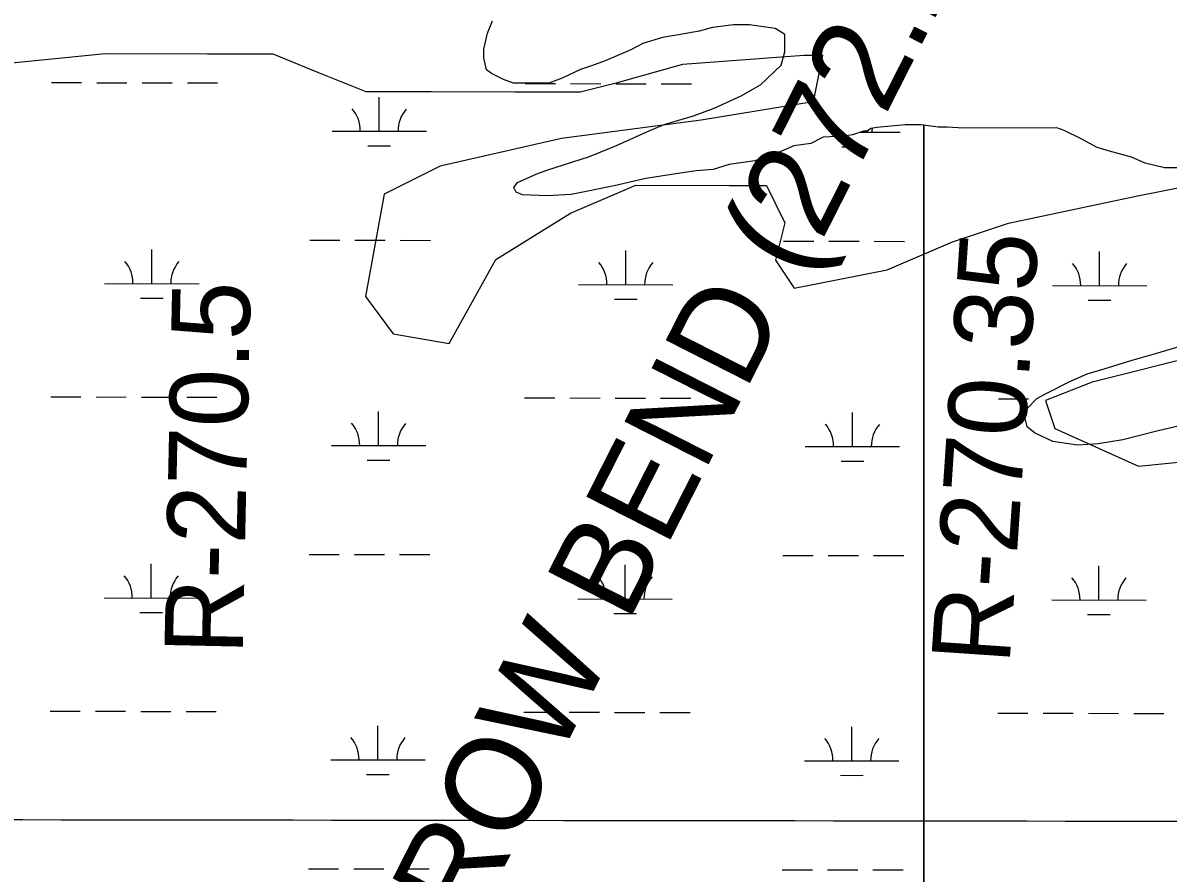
# Model space of a CAD drawing. Extents: x 3219052 to 3256913, y 800770 to 826146.
# Drawn here: x 3231870 to 3233083, y 818238 to 819138 of the extents above; entities that cross this region are included whole.
import ezdxf

# ---------------------------------------------------------------- set-up
doc = ezdxf.new("R2010")
doc.units = 0
for name, color, linetype in [('V-CHAN-NAID', 7, 'Continuous'), ('V-GRID-MAJR', 7, 'Continuous'), ('V-RIVR-RANG-IDEN', 7, 'Continuous'), ('V-SITE-VEGE', 7, 'Continuous'), ('V-TOPO-SHOR', 7, 'Continuous'), ('V-WETL-SWMP', 7, 'Continuous')]:
    doc.layers.add(name, color=color, linetype=linetype)

msp = doc.modelspace()

# ---------------------------------------------------------------- linework, layer by layer
at = {"layer": 'V-GRID-MAJR'}
msp.add_spline([(3223238.921, 818307.868), (3228474.772, 818299.872), (3233710.625, 818292.637), (3238946.4790000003, 818286.164), (3244182.3340000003, 818280.452), (3249418.1890000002, 818275.502), (3254654.045, 818271.314), (3254654.046, 818271.314)], degree=3, dxfattribs=at)
at = {"layer": 'V-SITE-VEGE'}
for p, q in [((3232362.274, 819127.5249999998), (3232367.412, 819140.503)), ((3232600.722, 819133.5269999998), (3232586.481, 819129.5889999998)), ((3232622.745, 819136.196), (3232600.722, 819133.5269999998)), ((3232639.593, 819136.253), (3232622.745, 819136.196)), ((3232666.824, 819132.4579999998), (3232639.593, 819136.253)), ((3232673.318, 819128.5919999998), (3232666.824, 819132.4579999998)), ((3232358.4420000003, 819110.6629999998), (3232362.274, 819127.5249999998)), ((3232547.622, 819122.976), (3232526.906, 819116.424)), ((3232564.461, 819125.626), (3232547.622, 819122.976)), ((3232586.481, 819129.5889999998), (3232564.461, 819125.6259999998)), ((3232677.215, 819126.013), (3232673.318, 819128.5919999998)), ((3232677.2770000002, 819107.87), (3232677.215, 819126.013)), ((3232358.475, 819101.591), (3232358.4420000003, 819110.6629999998)), ((3232513.969, 819109.902), (3232486.792, 819098.144)), ((3232526.906, 819116.424), (3232513.969, 819109.902)), ((3232673.4390000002, 819093.599), (3232677.2770000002, 819107.87)), ((3232361.111, 819088.6389999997), (3232358.475, 819101.591)), ((3232486.792, 819098.1439999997), (3232472.554, 819092.9089999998)), ((3232651.478, 819072.7879999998), (3232673.4390000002, 819093.599)), ((3232366.306, 819084.769), (3232361.111, 819088.6389999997)), ((3232379.293, 819078.3339999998), (3232366.306, 819084.7689999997)), ((3232460.903, 819088.983), (3232441.495, 819079.843)), ((3232472.554, 819092.9089999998), (3232460.903, 819088.9829999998)), ((3232389.6720000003, 819074.481), (3232379.293, 819078.334)), ((3232427.257, 819074.61), (3232389.6720000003, 819074.481)), ((3232441.495, 819079.843), (3232427.257, 819074.61)), ((3232630.781, 819061.0530000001), (3232651.478, 819072.7879999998)), ((3232602.312, 819047.995), (3232630.781, 819061.0530000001)), ((3232580.308, 819040.143), (3232602.312, 819047.995)), ((3232549.234, 819030.9629999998), (3232580.308, 819040.143)), ((3232498.765, 819008.7569999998), (3232531.115, 819023.126)), ((3232531.115, 819023.126), (3232549.234, 819030.9629999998)), ((3232760.511, 819023.912), (3232748.86, 819019.984)), ((3232764.401, 819023.927), (3232760.511, 819023.912)), ((3232768.2800000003, 819026.532), (3232764.401, 819023.927)), ((3232774.753, 819027.8479999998), (3232768.2800000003, 819026.532)), ((3232804.554, 819030.544), (3232774.753, 819027.8479999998)), ((3232821.403, 819030.603), (3232804.554, 819030.544)), ((3232824.333, 819030.194), (3232821.403, 819030.603)), ((3232824.333, 817783.1449999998), (3232824.333, 819030.194)), ((3232470.291, 818996.995), (3232498.765, 819008.7569999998)), ((3232704.826, 819010.764), (3232686.691, 819008.11)), ((3232717.7660000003, 819017.2869999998), (3232704.826, 819010.764)), ((3232739.794, 819018.657), (3232717.7660000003, 819017.287)), ((3232748.86, 819019.984), (3232739.794, 819018.657)), ((3232424.9790000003, 818982.5839999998), (3232470.291, 818996.995)), ((3232655.627, 818996.3359999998), (3232645.273, 818992.4119999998)), ((3232671.161, 819001.5729999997), (3232655.627, 818996.3359999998)), ((3232686.691, 819008.1099999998), (3232671.161, 819001.5729999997)), ((3232618.069, 818988.431), (3232601.239, 818983.1900000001)), ((3232645.273, 818992.4119999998), (3232618.069, 818988.4309999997)), ((3232393.919, 818969.517), (3232414.625, 818978.66)), ((3232414.625, 818978.6599999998), (3232424.9790000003, 818982.5839999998)), ((3232529.989, 818973.871), (3232496.319, 818965.9799999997)), ((3232566.261, 818979.184), (3232529.989, 818973.871)), ((3232583.099, 818981.8319999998), (3232566.261, 818979.1839999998)), ((3232601.239, 818983.1900000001), (3232583.099, 818981.832)), ((3232390.051, 818964.319), (3232393.919, 818969.517)), ((3232392.66, 818959.142), (3232390.051, 818964.319)), ((3232496.319, 818965.9799999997), (3232450.989, 818956.7519999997)), ((3232399.148, 818956.5739999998), (3232392.66, 818959.1419999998)), ((3232425.074, 818955.3679999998), (3232399.148, 818956.5739999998)), ((3232450.989, 818956.7519999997), (3232425.074, 818955.3679999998))]:
    msp.add_line(p, q, dxfattribs=at)
for points in [[(3233131.31, 818985.008), (3233079.471, 818984.8300000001), (3233058.717, 818989.942), (3233044.44, 818996.375), (3233021.0870000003, 819002.775), (3233008.115, 819006.6190000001), (3232991.233, 819015.632), (3232973.059, 819024.6410000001), (3232965.275, 819027.207), (3232866.776, 819026.8690000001), (3232848.629, 819028.1020000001), (3232839.554, 819028.072), (3232824.333, 819030.194), (3232824.333, 817783.145)], [(3233120.5640000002, 818717.988), (3233071.355, 818706.155), (3233035.097, 818696.957), (3233009.1920000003, 818692.982), (3232987.164, 818691.61), (3232961.23, 818695.409), (3232941.757, 818704.414), (3232933.9590000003, 818710.867), (3232931.3310000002, 818721.228), (3232933.8910000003, 818730.309), (3232944.225, 818740.711), (3232953.279, 818745.925), (3232979.156, 818758.9770000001), (3232997.273, 818766.814), (3233015.399, 818772.061), (3233045.177, 818781.232), (3233072.367, 818789.105), (3233098.259, 818796.969)]]:
    msp.add_lwpolyline(points, dxfattribs=at)
at = {"layer": 'V-TOPO-SHOR'}
for points in [[(3231858.384688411, 819096.2616353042), (3231957.1099114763, 819105.9252129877), (3232065.684900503, 819105.6976495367), (3232134.7780753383, 819105.5528364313), (3232184.088967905, 819085.7084914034), (3232233.399860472, 819065.8641463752), (3232302.493035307, 819065.7193332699), (3232391.327117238, 819065.5331449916), (3232460.420292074, 819065.3883318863), (3232499.9227938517, 819075.1760350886), (3232569.0573438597, 819094.7721290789), (3232697.393927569, 819104.373644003), (3232717.134834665, 819104.3322688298), (3232707.160943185, 819055.0006886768), (3232588.6741254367, 819035.5080326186), (3232440.5759470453, 819016.0774393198), (3232312.197988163, 818986.7350172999), (3232252.913204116, 818957.2477821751), (3232232.9447335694, 818848.7141683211), (3232262.4733438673, 818809.1702913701), (3232321.675377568, 818799.1757123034), (3232371.213833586, 818887.9063563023), (3232450.2808999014, 818937.0931233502), (3232519.436137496, 818966.5596708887), (3232618.1406729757, 818966.3527950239), (3232657.622487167, 818966.270044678), (3232677.2806439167, 818926.7468553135), (3232667.3274400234, 818887.2857287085), (3232687.0062843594, 818857.6329928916), (3232785.7521950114, 818877.167024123), (3232854.9074326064, 818906.6335716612), (3232914.1715290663, 818926.2503532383), (3233052.419941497, 818955.5720876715), (3233151.165852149, 818975.1061189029)], [(3233121.161427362, 818787.6295642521), (3233002.6539220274, 818758.2664546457), (3232953.2602791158, 818738.6289854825), (3232963.068669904, 818708.9969372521), (3233051.820001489, 818669.3289347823), (3233150.5452245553, 818678.9925124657)]]:
    msp.add_lwpolyline(points, dxfattribs=at)
at = {"layer": 'V-WETL-SWMP'}
for p, q in [((3232362.2730012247, 819127.5250341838), (3232367.4120003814, 819140.5030106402)), ((3232600.7230002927, 819133.5270081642), (3232586.4800005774, 819129.5900161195)), ((3232622.746000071, 819136.1950019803), (3232600.7230002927, 819133.5270081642)), ((3232639.5940000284, 819136.2530007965), (3232622.746000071, 819136.1950019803)), ((3232666.8240002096, 819132.4580058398), (3232639.5940000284, 819136.2530007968)), ((3232673.318000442, 819128.5920123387), (3232666.8240002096, 819132.4580058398)), ((3232358.4420023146, 819110.6630645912), (3232362.2730012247, 819127.5250341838)), ((3232547.6210010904, 819122.9770304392), (3232526.907001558, 819116.4250434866)), ((3232564.461000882, 819125.6270246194), (3232547.6210010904, 819122.977030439)), ((3232586.4800005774, 819129.5900161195), (3232564.461000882, 819125.6270246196)), ((3232677.2150005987, 819126.0140167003), (3232673.318000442, 819128.5920123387)), ((3232677.2770017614, 819107.869049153), (3232677.2150005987, 819126.0140167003)), ((3232358.474002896, 819101.5910808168), (3232358.4420023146, 819110.6630645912)), ((3232513.969002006, 819109.9010559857), (3232486.793002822, 819098.1430787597)), ((3232526.907001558, 819116.4250434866), (3232513.969002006, 819109.9010559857)), ((3232673.4380026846, 819093.6000749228), (3232677.2770017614, 819107.869049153)), ((3232361.11000372, 819088.6401038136), (3232358.474002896, 819101.5910808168)), ((3232486.793002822, 819098.1430787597), (3232472.55500319, 819092.910089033)), ((3232651.4770040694, 819072.7881135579), (3232673.4380026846, 819093.6000749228)), ((3232366.307003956, 819084.7691104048), (3232361.1100037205, 819088.6401038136)), ((3232379.2900043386, 819078.3341210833), (3232366.307003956, 819084.7691104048)), ((3232460.904003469, 819088.9820968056), (3232441.495004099, 819079.8431143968)), ((3232472.55500319, 819092.9100890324), (3232460.904003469, 819088.9820968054)), ((3231900.329825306, 819075.2352846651), (3231932.329754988, 819075.168215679)), ((3231948.3297198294, 819075.1346811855), (3231980.3296495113, 819075.0676121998)), ((3231996.3296143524, 819075.0340777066), (3232028.3295440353, 819074.9670087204)), ((3232044.329508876, 819074.9334742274), (3232076.3294385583, 819074.8664052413)), ((3232389.6710045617, 819074.4811273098), (3232379.290004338, 819078.334121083)), ((3232427.256004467, 819074.6101246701), (3232389.6710045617, 819074.4811273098)), ((3232402.236722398, 819074.1833327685), (3232434.23665208, 819074.1162637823)), ((3232441.495004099, 819079.8431143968), (3232427.256004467, 819074.6101246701)), ((3232450.236616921, 819074.0827292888), (3232482.2365466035, 819074.0156603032)), ((3232498.236511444, 819073.9821258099), (3232530.236441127, 819073.9150568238)), ((3232546.2364059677, 819073.8815223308), (3232578.23633565, 819073.8144533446)), ((3232630.7800048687, 819061.052135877), (3232651.4770040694, 819072.7881135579)), ((3232247.5387148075, 819023.7654998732), (3232247.6141651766, 819059.765388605)), ((3232602.3120057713, 819047.9941610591), (3232630.7800048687, 819061.052135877)), ((3232580.3070063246, 819040.1431765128), (3232602.3120057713, 819047.9941610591)), ((3232549.233006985, 819030.9641949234), (3232580.3070063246, 819040.1431765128)), ((3232197.538824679, 819023.870295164), (3232297.538604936, 819023.6607045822)), ((3232498.764008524, 819008.758237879), (3232531.1160075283, 819023.1252101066)), ((3232531.1160075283, 819023.1252101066), (3232549.233006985, 819030.9641949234)), ((3232760.5110069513, 819023.9131939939), (3232748.86100723, 819019.9852017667)), ((3232756.9066073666, 819022.6979103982), (3232799.445502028, 819022.6087526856)), ((3232764.400006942, 819023.9261937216), (3232760.5110069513, 819023.9131939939)), ((3232768.279006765, 819026.5321888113), (3232764.400006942, 819023.9261937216)), ((3232774.754006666, 819027.850186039), (3232768.279006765, 819026.5321888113)), ((3232804.554006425, 819030.5441793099), (3232774.754006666, 819027.8501860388)), ((3232821.402006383, 819030.6021781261), (3232804.554006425, 819030.5441793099)), ((3232839.555006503, 819028.0721814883), (3232821.402006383, 819030.6021781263)), ((3232848.62800648, 819028.1031808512), (3232839.555006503, 819028.0721814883)), ((3232866.7760065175, 819026.8701818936), (3232848.62800648, 819028.1031808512)), ((3232965.2740062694, 819027.2081749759), (3232866.7760065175, 819026.8701818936)), ((3232973.0590064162, 819024.6421790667), (3232965.2740062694, 819027.2081749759)), ((3232991.2340069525, 819015.6331940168), (3232973.0590064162, 819024.6421790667)), ((3232470.2920093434, 818996.9962607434), (3232498.764008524, 819008.7582378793)), ((3232704.8270079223, 819010.7612210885), (3232686.692008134, 819008.1072269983)), ((3232717.765007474, 819017.2862085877), (3232704.8270079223, 819010.7612210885)), ((3232739.7930073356, 819018.6582047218), (3232717.765007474, 819017.2862085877)), ((3232748.86100723, 819019.9852017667), (3232739.7930073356, 819018.6582047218)), ((3233008.114007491, 819006.6182090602), (3232991.2340069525, 819015.6331940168)), ((3232235.506400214, 819008.359698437), (3232259.5063474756, 819008.3093966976)), ((3232424.980010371, 818982.5842894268), (3232470.2920093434, 818996.9962607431)), ((3232655.6270089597, 818996.3362500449), (3232645.272009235, 818992.4122577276)), ((3232671.162008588, 819001.5732396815), (3232655.6270089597, 818996.3362500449)), ((3232686.692008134, 819008.1072269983), (3232671.162008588, 819001.5732396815)), ((3232737.4132973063, 819007.3077465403), (3232761.4132445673, 819007.2574448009)), ((3233021.0870077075, 819002.7752151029), (3233008.114007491, 819006.6182090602)), ((3233044.4380080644, 818996.3752250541), (3233021.0870077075, 819002.7752151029)), ((3233058.716008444, 818989.9432356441), (3233044.4380080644, 818996.3752250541)), ((3232618.069009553, 818988.431266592), (3232601.2390099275, 818983.1892770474)), ((3232645.272009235, 818992.4122577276), (3232618.069009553, 818988.431266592)), ((3233079.4710087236, 818984.8312434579), (3233058.716008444, 818989.9432356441)), ((3233131.311008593, 818985.0092398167), (3233079.4710087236, 818984.8312434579)), ((3232393.92001128, 818969.5173147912), (3232414.625010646, 818978.6602971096)), ((3232414.625010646, 818978.6602971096), (3232424.980010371, 818982.5842894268)), ((3232529.989010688, 818973.87229828), (3232496.3190112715, 818965.9803145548)), ((3232566.2600102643, 818979.1812864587), (3232529.989010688, 818973.87229828)), ((3232583.099010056, 818981.8312806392), (3232566.2600102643, 818979.1812864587)), ((3232601.2390099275, 818983.1892770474), (3232583.099010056, 818981.8312806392)), ((3232390.050011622, 818964.3193243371), (3232393.92001128, 818969.5173147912)), ((3232392.659011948, 818959.1443334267), (3232390.050011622, 818964.3193243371)), ((3232496.3190112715, 818965.9803145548), (3232450.9890119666, 818956.7523339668)), ((3232399.1480120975, 818956.5743376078), (3232392.659011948, 818959.1443334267)), ((3232425.0730121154, 818955.3673381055), (3232399.1480120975, 818956.5743376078)), ((3232450.9890119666, 818956.7523339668), (3232425.0730121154, 818955.3673381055)), ((3232173.888948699, 818908.4877129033), (3232205.8888783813, 818908.420643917)), ((3232221.888843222, 818908.3871094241), (3232253.8887729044, 818908.320040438)), ((3232269.8887377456, 818908.286505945), (3232301.8886674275, 818908.2194369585)), ((3232675.7958457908, 818907.4357610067), (3232707.795775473, 818907.3686920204)), ((3232723.7957403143, 818907.3351575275), (3232755.795669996, 818907.2680885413)), ((3232771.7956348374, 818907.2345540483), (3232803.7955645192, 818907.1674850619)), ((3232006.7280057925, 818862.4080068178), (3232006.8034561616, 818898.4078955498)), ((3232508.6349028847, 818861.3560549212), (3232508.7103532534, 818897.3559436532)), ((3233010.5417999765, 818860.3041030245), (3233010.617250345, 818896.3039917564)), ((3231956.728115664, 818862.5128021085), (3232056.7278959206, 818862.3032115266)), ((3232458.635012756, 818861.4608502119), (3232558.634793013, 818861.25125963)), ((3232960.541909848, 818860.4088983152), (3233060.5416901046, 818860.1993077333)), ((3231994.695691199, 818847.0022053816), (3232018.69563846, 818846.9519036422)), ((3232496.602588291, 818845.950253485), (3232520.602535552, 818845.8999517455)), ((3232998.5094853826, 818844.8983015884), (3233022.509432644, 818844.8479998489)), ((3233072.3660212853, 818789.1055940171), (3233098.2600207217, 818796.970578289)), ((3233015.399022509, 818772.0616281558), (3233045.1770218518, 818781.2356098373)), ((3233045.177021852, 818781.2356098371), (3233072.3660212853, 818789.1055940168)), ((3232979.1550234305, 818758.9766538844), (3232997.2730228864, 818766.8146387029)), ((3232997.2730228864, 818766.8146387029), (3233015.399022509, 818772.0616281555)), ((3232953.2790243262, 818745.9276788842), (3232979.1550234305, 818758.9766538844)), ((3231899.6325905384, 818742.5613128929), (3231931.6325202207, 818742.4942439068)), ((3231947.632485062, 818742.4607094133), (3231979.632414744, 818742.3936404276)), ((3231995.6323795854, 818742.3601059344), (3232027.6323092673, 818742.2930369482)), ((3232043.6322741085, 818742.2595024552), (3232075.632203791, 818742.1924334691)), ((3232401.5394876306, 818741.5093609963), (3232433.5394173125, 818741.4422920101)), ((3232944.225024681, 818740.7116887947), (3232953.2790243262, 818745.9276788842)), ((3232449.5393821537, 818741.4087575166), (3232481.539311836, 818741.341688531)), ((3232497.539276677, 818741.3081540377), (3232529.539206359, 818741.2410850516)), ((3232545.5391712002, 818741.2075505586), (3232577.5391008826, 818741.1404815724)), ((3232903.4463847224, 818740.4574090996), (3232935.4463144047, 818740.3903401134)), ((3232931.33102596, 818721.227724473), (3232933.8920253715, 818730.3087080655)), ((3232933.8920253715, 818730.3087080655), (3232944.225024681, 818740.7116887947)), ((3232246.8414800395, 818691.091528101), (3232246.9169304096, 818727.0914168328)), ((3232748.7483771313, 818690.0395762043), (3232748.8238275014, 818726.039464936)), ((3232933.9590266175, 818710.867742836), (3232931.33102596, 818721.227724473)), ((3233120.5640257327, 818717.988718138), (3233071.355026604, 818706.1557424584)), ((3232941.757027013, 818704.4147538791), (3232933.9590266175, 818710.867742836)), ((3233071.355026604, 818706.1557424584), (3233035.0980272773, 818696.9587612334)), ((3232961.229027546, 818695.4097687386), (3232941.757027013, 818704.4147538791)), ((3232987.16302773, 818691.6097738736), (3232961.229027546, 818695.4097687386)), ((3233035.0980272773, 818696.9587612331), (3233009.1910275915, 818692.9817700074)), ((3232196.8415899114, 818691.1963233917), (3232296.8413701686, 818690.98673281)), ((3232698.7484870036, 818690.144371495), (3232798.748267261, 818689.9347809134)), ((3233009.1910275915, 818692.9817700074), (3232987.16302773, 818691.6097738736)), ((3232234.8091654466, 818675.6857266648), (3232258.809112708, 818675.6354249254)), ((3232736.7160625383, 818674.6337747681), (3232760.7160098, 818674.5834730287)), ((3232173.191713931, 818575.8137411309), (3232205.191643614, 818575.7466721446)), ((3232221.1916084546, 818575.7131376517), (3232253.1915381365, 818575.6460686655)), ((3232269.1915029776, 818575.6125341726), (3232301.19143266, 818575.5454651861)), ((3232675.098611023, 818574.7617892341), (3232707.0985407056, 818574.694720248)), ((3232723.098505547, 818574.661185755), (3232755.098435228, 818574.5941167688)), ((3232771.0984000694, 818574.5605822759), (3232803.098329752, 818574.4935132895)), ((3232006.030771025, 818529.7340350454), (3232006.106221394, 818565.7339237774)), ((3232507.9376681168, 818528.6820831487), (3232508.013118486, 818564.6819718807)), ((3233009.8445652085, 818527.6301312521), (3233009.9200155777, 818563.630019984)), ((3231956.030880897, 818529.8388303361), (3232056.0306611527, 818529.6292397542)), ((3232457.9377779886, 818528.7868784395), (3232557.937558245, 818528.5772878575)), ((3232959.8446750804, 818527.7349265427), (3233059.8444553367, 818527.5253359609)), ((3231993.9984564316, 818514.3282336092), (3232017.9984036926, 818514.2779318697)), ((3232495.9053535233, 818513.2762817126), (3232519.905300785, 818513.2259799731)), ((3232997.812250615, 818512.2243298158), (3233021.8121978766, 818512.1740280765)), ((3231898.9353557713, 818409.8873411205), (3231930.9352854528, 818409.8202721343)), ((3231946.935250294, 818409.7867376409), (3231978.9351799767, 818409.7196686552)), ((3231994.9351448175, 818409.686134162), (3232026.9350745, 818409.6190651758)), ((3232042.935039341, 818409.5855306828), (3232074.934969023, 818409.5184616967)), ((3232400.842252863, 818408.8353892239), (3232432.842182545, 818408.7683202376)), ((3232448.8421473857, 818408.7347857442), (3232480.8420770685, 818408.6677167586)), ((3232496.842041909, 818408.6341822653), (3232528.8419715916, 818408.5671132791)), ((3232544.8419364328, 818408.5335787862), (3232576.8418661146, 818408.4665097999)), ((3232902.749149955, 818407.7834373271), (3232934.7490796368, 818407.716368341)), ((3232950.7490444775, 818407.6828338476), (3232982.7489741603, 818407.6157648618)), ((3232998.748939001, 818407.5822303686), (3233030.7488686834, 818407.5151613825)), ((3233046.748833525, 818407.4816268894), (3233078.7487632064, 818407.4145579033)), ((3232246.144245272, 818358.4175563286), (3232246.2196956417, 818394.4174450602)), ((3232748.0511423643, 818357.3656044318), (3232748.1265927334, 818393.3654931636)), ((3232196.1443551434, 818358.5223516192), (3232296.1441354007, 818358.3127610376)), ((3232698.0512522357, 818357.4703997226), (3232798.051032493, 818357.260809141)), ((3232234.111930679, 818343.0117548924), (3232258.11187794, 818342.9614531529)), ((3232736.018827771, 818341.9598029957), (3232760.018775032, 818341.9095012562)), ((3232172.4944791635, 818243.1397693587), (3232204.494408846, 818243.0727003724)), ((3232220.494373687, 818243.0391658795), (3232252.494303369, 818242.9720968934)), ((3232268.4942682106, 818242.9385624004), (3232300.494197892, 818242.8714934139)), ((3232674.401376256, 818242.0878174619), (3232706.4013059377, 818242.0207484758)), ((3232722.401270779, 818241.9872139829), (3232754.401200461, 818241.9201449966)), ((3232770.4011653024, 818241.8866105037), (3232802.4010949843, 818241.8195415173))]:
    msp.add_line(p, q, dxfattribs=at)
for centre, radius, start, end in [((3232192.2968952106, 819024.3560855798), 35.24628790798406, 359.1080939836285, 40.65175231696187), ((3232302.7825246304, 819024.1245175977), 35.246287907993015, 139.10808960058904, 180.65174793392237), ((3232804.6894217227, 819023.072565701), 35.246287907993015, 173.91371190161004, 180.65174793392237), ((3231951.4861861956, 818862.9985925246), 35.24628790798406, 359.1080939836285, 40.65175231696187), ((3232061.9718156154, 818862.7670245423), 35.246287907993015, 139.10808960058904, 180.65174793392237), ((3232453.3930832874, 818861.9466406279), 35.24628790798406, 359.1080939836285, 40.65175231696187), ((3232563.878712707, 818861.7150726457), 35.246287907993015, 139.10808960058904, 180.65174793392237), ((3232955.299980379, 818860.8946887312), 35.24628790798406, 359.1080939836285, 40.65175231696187), ((3233065.785609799, 818860.663120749), 35.246287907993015, 139.10808960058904, 180.65174793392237), ((3232191.599660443, 818691.6821138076), 35.24628790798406, 359.1080939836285, 40.65175231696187), ((3232302.0852898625, 818691.4505458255), 35.246287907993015, 139.10808960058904, 180.65174793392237), ((3232693.5065575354, 818690.630161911), 35.24628790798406, 359.1080939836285, 40.65175231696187), ((3232803.9921869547, 818690.3985939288), 35.246287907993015, 139.10808960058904, 180.65174793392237), ((3231950.7889514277, 818530.3246207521), 35.24628790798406, 359.1080939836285, 40.65175231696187), ((3232061.274580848, 818530.0930527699), 35.246287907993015, 139.10808960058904, 180.65174793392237), ((3232452.6958485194, 818529.2726688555), 35.24628790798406, 359.1080939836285, 40.65175231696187), ((3232563.1814779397, 818529.0411008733), 35.246287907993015, 139.10808960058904, 180.65174793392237), ((3232954.602745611, 818528.2207169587), 35.24628790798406, 359.1080939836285, 40.65175231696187), ((3233065.0883750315, 818527.9891489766), 35.246287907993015, 139.10808960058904, 180.65174793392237), ((3232190.9024256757, 818359.0081420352), 35.24628790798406, 359.1080939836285, 40.65175231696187), ((3232301.3880550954, 818358.7765740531), 35.246287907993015, 139.10808960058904, 180.65174793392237), ((3232692.8093227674, 818357.9561901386), 35.24628790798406, 359.1080939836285, 40.65175231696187), ((3232803.294952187, 818357.7246221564), 35.246287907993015, 139.10808960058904, 180.65174793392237)]:
    msp.add_arc(centre, radius, start, end, dxfattribs=at)

# ---------------------------------------------------------------- texts
at = {"layer": 'V-CHAN-NAID'}
msp.add_text('ARROW BEND (272.2)', height=100.00000200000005, rotation=63.082404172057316, dxfattribs=at).set_placement((3232261.9166599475, 818012.1595837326))
at = {"layer": 'V-RIVR-RANG-IDEN'}
for s, rotation, p in [('R-270.35', 86.12506695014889, (3232915.0889179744, 818458.5327745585)), ('R-270.5', 88.78132012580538, (3232102.9227477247, 818469.0856575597))]:
    msp.add_text(s, height=82.99999799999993, rotation=rotation, dxfattribs=at).set_placement(p)

doc.saveas('drawing.dxf')
